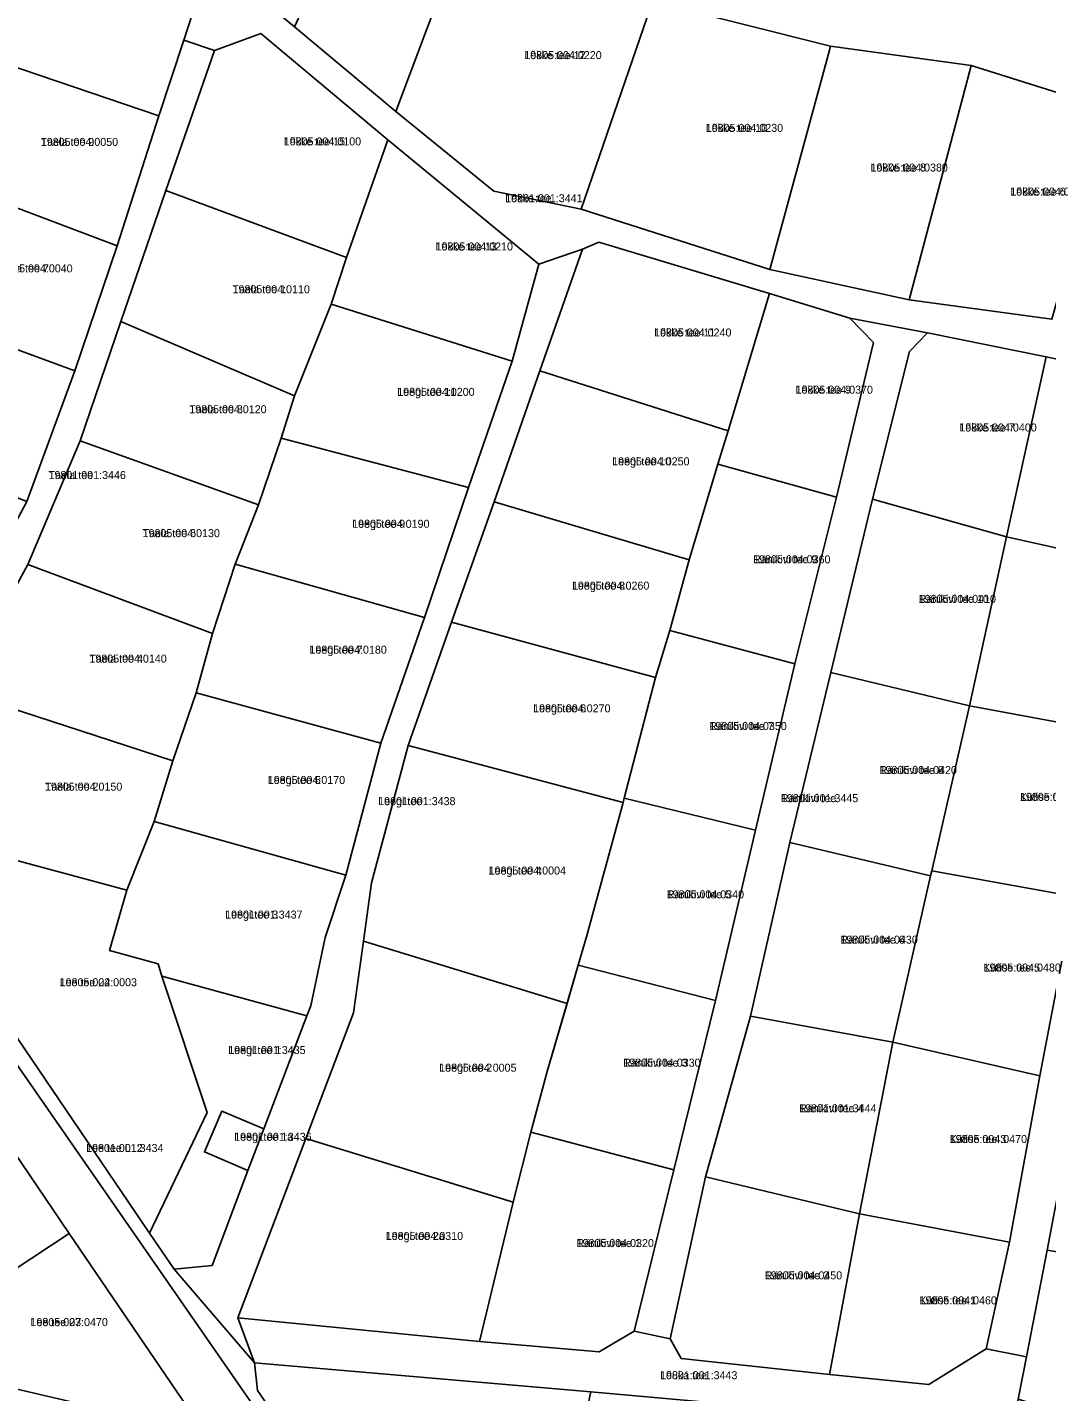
# Model space of a CAD drawing. Extents: x 516875 to 535633, y 6574491 to 6593094.
# Drawn here: x 524891.1 to 525082.3, y 6591807.2 to 6592063 of the extents above; entities that cross this region are included whole.
import ezdxf

# ---------------------------------------------------------------- set-up
doc = ezdxf.new("R2010")
doc.units = 0
for name, color, linetype in [('L_AADRESS', 7, 'Continuous'), ('PIIR', 7, 'Continuous'), ('TUNNUS', 7, 'Continuous')]:
    doc.layers.add(name, color=color, linetype=linetype)

msp = doc.modelspace()

# ---------------------------------------------------------------- linework, layer by layer
at = {"layer": 'PIIR'}
for points in [[(525427.22, 6592078.3), (525296.25, 6592046.77), (525252.28, 6592036.18), (525223.95, 6592036.49), (525209.4, 6592032.85), (525196.36, 6592036.35), (525177.86, 6592035.37), (525160.5, 6592038.94), (525160.03, 6592028.98), (525158.51, 6592029.3), (525144.2, 6592032.29), (525144.29, 6592033.98), (525118.45, 6592040.68), (525094.39, 6592047.56), (525068.14, 6592055.85), (525041.74, 6592059.45), (525008.39, 6592067.85), (524975.7, 6592088.4), (524959.96, 6592103.64), (524936.9, 6592119.18), (524923.41, 6592128.36), (525121.17, 6592423.46)], [(525106.74, 6591995.93), (525082.19, 6592001.2), (525059.96, 6592005.68), (525045.36, 6592008.44), (525030.28, 6592013.06), (524998.29, 6592022.68), (524995.22, 6592021.36), (524987.07, 6592018.56), (524958.77, 6592041.87), (524934.94, 6592061.83), (524926.27, 6592058.63), (524920.48, 6592060.54), (524923.8, 6592070.85), (524929.7, 6592072.7), (524941.27, 6592063.06), (524960.27, 6592047.21), (524978.6, 6592032.24), (524994.97, 6592028.87), (525030.35, 6592017.59), (525056.52, 6592011.87), (525083.25, 6592008.26)], [(524921.12, 6591804.38), (524898.96, 6591836.86), (524885.5, 6591856.73), (524871.3, 6591877.51), (524854.21, 6591902.6), (524849.86, 6591908.92), (524857.64, 6591914), (524961.55, 6591764.21)], [(524850.61, 6591806.82), (524822.75, 6591813.25), (524818.82, 6591814.39), (524793.78, 6591821.68), (524758.53, 6591826.44), (524726.62, 6591823.39), (524726.86, 6591830.52), (524726.38, 6591835.46), (524729.91, 6591849.06), (524759.03, 6591840.3), (524793.56, 6591829.88), (524832.65, 6591820.82), (524863.76, 6591813.6), (524913.04, 6591802.12)]]:
    msp.add_lwpolyline(points, dxfattribs=at)
for points in [[(524959.96, 6592103.64), (524975.7, 6592088.4), (524974.93, 6592086.34), (524960.27, 6592047.21), (524941.27, 6592063.06), (524958.92, 6592101.36)], [(524887.15, 6592078.72), (524890.08, 6592086.02), (524892.83, 6592085.04), (524894.21, 6592088.56), (524896.36, 6592087.61), (524905.29, 6592083.63), (524912.65, 6592081.05), (524923.8, 6592070.85), (524920.48, 6592060.54), (524915.81, 6592046.38), (524877.29, 6592059.47), (524880.5, 6592080.52)], [(524975.7, 6592088.4), (525008.39, 6592067.85), (525008.06, 6592066.91), (524994.97, 6592028.87), (524978.6, 6592032.24), (524960.27, 6592047.21), (524974.93, 6592086.34)], [(525008.39, 6592067.85), (525041.74, 6592059.45), (525041.35, 6592058), (525030.35, 6592017.59), (524994.97, 6592028.87), (525008.06, 6592066.91)], [(524915.81, 6592046.38), (524920.48, 6592060.54), (524926.27, 6592058.63), (524917.09, 6592032.36), (524908.65, 6592007.81), (524901.03, 6591985.46), (524891.24, 6591962.29), (524878.29, 6591938.55), (524869.64, 6591912.05), (524863.96, 6591914.68), (524877.71, 6591949.09), (524891.03, 6591974.06), (524900.08, 6591998.55), (524907.99, 6592022.03)], [(524958.77, 6592041.87), (524951, 6592019.85), (524917.09, 6592032.36), (524926.27, 6592058.63), (524934.94, 6592061.83)], [(524915.81, 6592046.38), (524907.99, 6592022.03), (524872.23, 6592035.54), (524876.51, 6592055.79), (524877.29, 6592059.47)], [(525041.74, 6592059.45), (525068.14, 6592055.85), (525067.14, 6592051.98), (525056.52, 6592011.87), (525030.35, 6592017.59), (525041.35, 6592058)], [(525068.14, 6592055.85), (525094.39, 6592047.56), (525093.58, 6592044.67), (525083.25, 6592008.26), (525056.52, 6592011.87), (525067.14, 6592051.98)], [(524987.07, 6592018.56), (524982.03, 6592000.41), (524948.09, 6592011.07), (524951, 6592019.85), (524958.77, 6592041.87)], [(524907.99, 6592022.03), (524900.08, 6591998.55), (524861.97, 6592012.57), (524867.61, 6592025.19), (524872.23, 6592035.54)], [(524951, 6592019.85), (524948.09, 6592011.07), (524941.24, 6591993.88), (524908.65, 6592007.81), (524917.09, 6592032.36)], [(524998.29, 6592022.68), (525030.28, 6592013.06), (525022.54, 6591987.36), (524987.23, 6591998.6), (524995.22, 6592021.36)], [(524982.03, 6592000.41), (524987.07, 6592018.56), (524995.22, 6592021.36), (524987.23, 6591998.6), (524978.69, 6591974.01), (524970.67, 6591951.44), (524962.57, 6591928.34), (524955.67, 6591902.57), (524954.18, 6591891.67), (524952.32, 6591878.23), (524943.38, 6591854.68), (524930.63, 6591821.05), (524933.71, 6591812.59), (524918.65, 6591830.15), (524925.83, 6591830.88), (524932.52, 6591848.65), (524935.51, 6591856.49), (524943.58, 6591877.67), (524944.3, 6591879.53), (524947.01, 6591892.33), (524950.86, 6591904.03), (524957.4, 6591928.79), (524965.64, 6591952.35), (524973.86, 6591976.71)], [(524900.08, 6591998.55), (524891.03, 6591974.06), (524851.14, 6591990.02), (524861.97, 6592012.57)], [(525045.36, 6592008.44), (525049.79, 6592003.92), (525042.88, 6591974.9), (525020.62, 6591981.11), (525022.54, 6591987.36), (525030.28, 6592013.06)], [(524982.03, 6592000.41), (524973.86, 6591976.71), (524938.77, 6591985.96), (524941.24, 6591993.88), (524948.09, 6592011.07)], [(524941.24, 6591993.88), (524938.77, 6591985.96), (524934.48, 6591973.45), (524901.03, 6591985.46), (524908.65, 6592007.81)], [(525049.79, 6592003.92), (525045.36, 6592008.44), (525059.96, 6592005.68), (525056.53, 6592002.2), (525049.64, 6591974.5), (525041.8, 6591942.01), (525034.1, 6591910.13), (525026.72, 6591877.57), (525019.93, 6591853.21), (525019.14, 6591850.34), (525018.32, 6591847.45), (525011.7, 6591817.11), (525004.92, 6591818.56), (525012.34, 6591848.77), (525020.18, 6591880.51), (525027.66, 6591912.47), (525035.05, 6591943.64), (525042.88, 6591974.9)], [(525082.19, 6592001.2), (525074.74, 6591967.46), (525049.64, 6591974.5), (525056.53, 6592002.2), (525059.96, 6592005.68)], [(525106.74, 6591995.93), (525099.69, 6591961.92), (525074.74, 6591967.46), (525082.19, 6592001.2)], [(525022.54, 6591987.36), (525020.62, 6591981.11), (525015.24, 6591963.12), (524978.69, 6591974.01), (524987.23, 6591998.6)], [(525099.69, 6591961.92), (525106.74, 6591995.93), (525112.28, 6591994.88), (525114.63, 6591994.5), (525108.03, 6591961.43), (525104.68, 6591947.28), (525100.91, 6591929.41), (525094.8, 6591897.52), (525088.36, 6591865.31), (525082.38, 6591833.76), (525078.49, 6591813.74), (525070.95, 6591815.21), (525075.33, 6591835.23), (525081.02, 6591866.42), (525087.46, 6591900.05), (525093.82, 6591930.97)], [(524934.48, 6591973.45), (524930.1, 6591962.32), (524925.86, 6591949.34), (524891.24, 6591962.29), (524901.03, 6591985.46)], [(524973.86, 6591976.71), (524965.64, 6591952.35), (524930.1, 6591962.32), (524934.48, 6591973.45), (524938.77, 6591985.96)], [(525042.88, 6591974.9), (525035.05, 6591943.64), (525011.59, 6591949.91), (525015.24, 6591963.12), (525020.62, 6591981.11)], [(525015.24, 6591963.12), (525011.59, 6591949.91), (525008.94, 6591941.1), (524970.67, 6591951.44), (524978.69, 6591974.01)], [(525074.74, 6591967.46), (525067.78, 6591935.8), (525041.8, 6591942.01), (525049.64, 6591974.5)], [(525099.69, 6591961.92), (525093.82, 6591930.97), (525067.78, 6591935.8), (525074.74, 6591967.46)], [(524925.86, 6591949.34), (524922.8, 6591938.23), (524918.44, 6591925.47), (524878.29, 6591938.55), (524891.24, 6591962.29)], [(524965.64, 6591952.35), (524957.4, 6591928.79), (524922.8, 6591938.23), (524925.86, 6591949.34), (524930.1, 6591962.32)], [(524857.64, 6591914), (524832.27, 6591950.54), (524863.01, 6591912.37), (524863.96, 6591914.68), (524869.64, 6591912.05), (524869.54, 6591908.63), (524877.64, 6591890.61), (524914.07, 6591836.94), (524918.65, 6591830.15), (524933.71, 6591812.59), (524934.3, 6591807.41), (524972.07, 6591752.54), (524961.55, 6591764.21)], [(525008.94, 6591941.1), (525003.04, 6591918.46), (525002.85, 6591917.67), (524962.57, 6591928.34), (524970.67, 6591951.44)], [(525035.05, 6591943.64), (525027.66, 6591912.47), (525003.04, 6591918.46), (525008.94, 6591941.1), (525011.59, 6591949.91)], [(525067.78, 6591935.8), (525060.73, 6591904.83), (525060.51, 6591903.89), (525034.1, 6591910.13), (525041.8, 6591942.01)], [(524918.44, 6591925.47), (524914.9, 6591914.12), (524909.83, 6591901.21), (524869.64, 6591912.05), (524878.29, 6591938.55)], [(524957.4, 6591928.79), (524950.86, 6591904.03), (524914.9, 6591914.12), (524918.44, 6591925.47), (524922.8, 6591938.23)], [(525093.82, 6591930.97), (525087.46, 6591900.05), (525060.73, 6591904.83), (525067.78, 6591935.8)], [(524962.57, 6591928.34), (525002.85, 6591917.67), (524996.02, 6591892.46), (524994.4, 6591887.17), (524992.37, 6591879.95), (524954.18, 6591891.67), (524955.67, 6591902.57)], [(525027.66, 6591912.47), (525020.18, 6591880.51), (524994.4, 6591887.17), (524996.02, 6591892.46), (525002.85, 6591917.67), (525003.04, 6591918.46)], [(524909.83, 6591901.21), (524914.9, 6591914.12), (524950.86, 6591904.03), (524947.01, 6591892.33), (524944.3, 6591879.53), (524943.58, 6591877.67), (524916.35, 6591885.11), (524915.65, 6591887.4), (524906.58, 6591889.9)], [(524869.64, 6591912.05), (524909.83, 6591901.21), (524906.58, 6591889.9), (524915.65, 6591887.4), (524916.35, 6591885.11), (524924.85, 6591859.53), (524914.07, 6591836.94), (524877.64, 6591890.61), (524869.54, 6591908.63)], [(525060.51, 6591903.89), (525053.41, 6591872.73), (525026.72, 6591877.57), (525034.1, 6591910.13)], [(525087.46, 6591900.05), (525081.02, 6591866.42), (525053.41, 6591872.73), (525060.51, 6591903.89), (525060.73, 6591904.83)], [(524954.18, 6591891.67), (524992.37, 6591879.95), (524988.62, 6591867.23), (524985.58, 6591855.85), (524982.23, 6591842.71), (524943.38, 6591854.68), (524952.32, 6591878.23)], [(525020.18, 6591880.51), (525012.34, 6591848.77), (524985.58, 6591855.85), (524988.62, 6591867.23), (524994.4, 6591887.17)], [(524924.85, 6591859.53), (524916.35, 6591885.11), (524943.58, 6591877.67), (524935.51, 6591856.49), (524927.6, 6591859.82), (524924.35, 6591852.14), (524932.52, 6591848.65), (524925.83, 6591830.88), (524918.65, 6591830.15), (524914.07, 6591836.94)], [(525019.93, 6591853.21), (525026.72, 6591877.57), (525053.41, 6591872.73), (525047.16, 6591840.54), (525018.32, 6591847.45), (525019.14, 6591850.34)], [(525081.02, 6591866.42), (525075.33, 6591835.23), (525047.16, 6591840.54), (525053.41, 6591872.73)], [(524924.35, 6591852.14), (524927.6, 6591859.82), (524935.51, 6591856.49), (524932.52, 6591848.65)], [(524832.65, 6591820.82), (524885.5, 6591856.73), (524898.96, 6591836.86), (524863.76, 6591813.6)], [(524982.23, 6591842.71), (524975.92, 6591816.63), (524930.63, 6591821.05), (524943.38, 6591854.68)], [(525012.34, 6591848.77), (525004.92, 6591818.56), (524998.37, 6591814.66), (524975.92, 6591816.63), (524982.23, 6591842.71), (524985.58, 6591855.85)], [(525047.16, 6591840.54), (525041.54, 6591810.44), (525013.76, 6591813.4), (525011.7, 6591817.11), (525018.32, 6591847.45)], [(525075.33, 6591835.23), (525070.95, 6591815.21), (525060.21, 6591808.56), (525041.54, 6591810.44), (525047.16, 6591840.54)], [(524898.96, 6591836.86), (524921.12, 6591804.38), (524913.04, 6591802.12), (524863.76, 6591813.6)], [(525078.49, 6591813.74), (525082.38, 6591833.76), (525146.65, 6591822.89), (525144.69, 6591790.86), (525128.77, 6591793.58), (525101.79, 6591798.13), (525076.96, 6591805.82)], [(524933.71, 6591812.59), (524930.63, 6591821.05), (524975.92, 6591816.63), (524998.37, 6591814.66), (525004.92, 6591818.56), (525011.7, 6591817.11), (525013.76, 6591813.4), (525041.54, 6591810.44), (525060.21, 6591808.56), (525070.95, 6591815.21), (525078.49, 6591813.74), (525076.96, 6591805.82), (525076.33, 6591802.4), (525075.64, 6591798.03), (525064.8, 6591801.01), (525026.89, 6591804.51), (524996.79, 6591807.15)], [(524996.79, 6591807.15), (524987.22, 6591763.64), (524986.9, 6591762.18), (524977.88, 6591763.85), (524976.82, 6591761.77), (524972.07, 6591752.54), (524934.3, 6591807.41), (524933.71, 6591812.59)]]:
    msp.add_lwpolyline(points, close=True, dxfattribs=at)

# ---------------------------------------------------------------- texts
at = {"layer": 'L_AADRESS'}
for s, p in [('Lõkke tee 12', (524984.33, 6592057.02)), ('Lõkke tee 10', (525018.36, 6592043.38)), ('Taela tee 9', (524893.67, 6592040.75)), ('Lõkke tee 15', (524939.23, 6592040.84)), ('Lõkke tee 8', (525049.25, 6592035.94)), ('Lõkke tee 6', (525075.46, 6592031.43)), ('Lõkke tee', (524980.75, 6592030.19)), ('Lõkke tee 13', (524967.7, 6592021.14)), ('Taela tee 7', (524885.14, 6592017.04)), ('Taela tee 10', (524929.62, 6592013.12)), ('Lõkke tee 11', (525008.67, 6592005.02)), ('Leegi tee 11', (524960.51, 6591993.89)), ('Lõkke tee 9', (525035.2, 6591994.3)), ('Taela tee 8', (524921.51, 6591990.63)), ('Lõkke tee 7', (525065.91, 6591987.21)), ('Leegi tee 10', (525000.81, 6591980.86)), ('Taela tee', (524895.12, 6591978.29)), ('Taela tee 6', (524912.75, 6591967.4)), ('Leegi tee 9', (524952.05, 6591969.16)), ('Ränikivi tee 9', (525027.24, 6591962.5)), ('Leegi tee 8', (524993.27, 6591957.56)), ('Ränikivi tee 10', (525058.27, 6591955.08)), ('Taela tee 4', (524902.78, 6591943.88)), ('Leegi tee 7', (524944.04, 6591945.55)), ('Leegi tee 6', (524985.99, 6591934.56)), ('Ränikivi tee 7', (525019.04, 6591931.24)), ('Leegi tee 5', (524936.23, 6591921.13)), ('Ränikivi tee 8', (525050.94, 6591922.99)), ('Taela tee 2', (524894.45, 6591919.88)), ('Leegi tee', (524956.93, 6591917.16)), ('Ränikivi tee', (525032.44, 6591917.72)), ('Kütise tee 7', (525077.27, 6591917.96)), ('Leegi tee 4', (524977.64, 6591904.15)), ('Ränikivi tee 5', (525011.03, 6591899.69)), ('Leegi tee 3', (524928.24, 6591895.9)), ('Ränikivi tee 6', (525043.61, 6591891.19)), ('Kütise tee 5', (525070.43, 6591885.97)), ('Lee tee 22', (524897.2, 6591883.21)), ('Leegi tee 1', (524928.82, 6591870.5)), ('Leegi tee 2', (524968.37, 6591867.19)), ('Ränikivi tee 3', (525002.88, 6591868.13)), ('Ränikivi tee 4', (525035.86, 6591859.58)), ('Lee tee L12', (524902.17, 6591852.14)), ('Leegi tee 1a', (524929.94, 6591854.24)), ('Kütise tee 3', (525064.09, 6591853.82)), ('Leegi tee 2a', (524958.35, 6591835.65)), ('Ränikivi tee 1', (524994.13, 6591834.31)), ('Ränikivi tee 2', (525029.43, 6591828.26)), ('Kütise tee 1', (525058.43, 6591823.58)), ('Lee tee 27', (524891.74, 6591819.49)), ('Lõuka tee', (525009.78, 6591809.54))]:
    msp.add_text(s, height=1.5, dxfattribs=at).set_placement(p)
at = {"layer": 'TUNNUS'}
for s, p in [('19805:004:0220', (524984.33, 6592057.02)), ('19805:004:0230', (525018.36, 6592043.38)), ('19805:004:0050', (524893.67, 6592040.75)), ('19805:004:0100', (524939.23, 6592040.84)), ('19805:004:0380', (525049.25, 6592035.94)), ('19805:004:0390', (525075.46, 6592031.43)), ('19801:001:3441', (524980.75, 6592030.19)), ('19805:004:0210', (524967.7, 6592021.14)), ('19805:004:0040', (524885.14, 6592017.04)), ('19805:004:0110', (524929.62, 6592013.12)), ('19805:004:0240', (525008.67, 6592005.02)), ('19805:004:0200', (524960.51, 6591993.89)), ('19805:004:0370', (525035.2, 6591994.3)), ('19805:004:0120', (524921.51, 6591990.63)), ('19805:004:0400', (525065.91, 6591987.21)), ('19805:004:0250', (525000.81, 6591980.86)), ('19801:001:3446', (524895.12, 6591978.29)), ('19805:004:0130', (524912.75, 6591967.4)), ('19805:004:0190', (524952.05, 6591969.16)), ('19805:004:0360', (525027.24, 6591962.5)), ('19805:004:0260', (524993.27, 6591957.56)), ('19805:004:0410', (525058.27, 6591955.08)), ('19805:004:0140', (524902.78, 6591943.88)), ('19805:004:0180', (524944.04, 6591945.55)), ('19805:004:0270', (524985.99, 6591934.56)), ('19805:004:0350', (525019.04, 6591931.24)), ('19805:004:0170', (524936.23, 6591921.13)), ('19805:004:0420', (525050.94, 6591922.99)), ('19805:004:0150', (524894.45, 6591919.88)), ('19801:001:3438', (524956.93, 6591917.16)), ('19801:001:3445', (525032.44, 6591917.72)), ('19805:004:0490', (525077.27, 6591917.96)), ('19805:004:0004', (524977.64, 6591904.15)), ('19805:004:0340', (525011.03, 6591899.69)), ('19801:001:3437', (524928.24, 6591895.9)), ('19805:004:0430', (525043.61, 6591891.19)), ('19805:004:0480', (525070.43, 6591885.97)), ('19805:004:0003', (524897.2, 6591883.21)), ('19801:001:3435', (524928.82, 6591870.5)), ('19805:004:0005', (524968.37, 6591867.19)), ('19805:004:0330', (525002.88, 6591868.13)), ('19801:001:3444', (525035.86, 6591859.58)), ('19801:001:3434', (524902.17, 6591852.14)), ('19801:001:3436', (524929.94, 6591854.24)), ('19805:004:0470', (525064.09, 6591853.82)), ('19805:004:0310', (524958.35, 6591835.65)), ('19805:004:0320', (524994.13, 6591834.31)), ('19805:004:0450', (525029.43, 6591828.26)), ('19805:004:0460', (525058.43, 6591823.58)), ('19805:003:0470', (524891.74, 6591819.49)), ('19801:001:3443', (525009.78, 6591809.54))]:
    msp.add_text(s, height=1.5, dxfattribs=at).set_placement(p)

doc.saveas('drawing.dxf')
